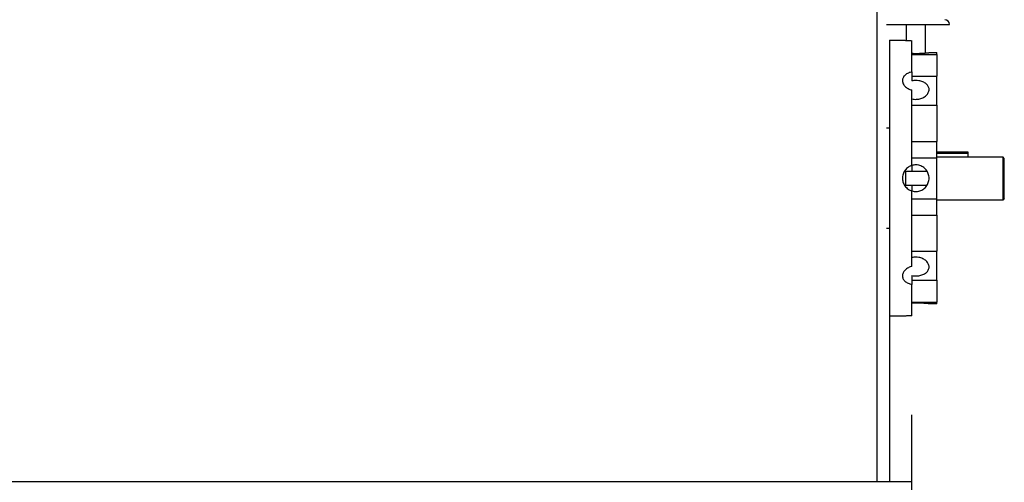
# Model space of a CAD drawing. Header units: inches. Extents: x 170 to 284, y 215 to 248.
# Tile 726 of 1056: x 230.219 to 231.562, y 224.409 to 225.04. Entities that reach past the tile are written whole.
import ezdxf

# ---------------------------------------------------------------- set-up
doc = ezdxf.new("R2010")
doc.units = ezdxf.units.IN
doc.header["$LTSCALE"] = 0.25
doc.header["$MEASUREMENT"] = 0
doc.layers.add('RH FRONT OF HOOD', color=7, linetype='Continuous')

msp = doc.modelspace()

# ---------------------------------------------------------------- linework, layer by layer
at = {"layer": 'RH FRONT OF HOOD'}
for p, q in [((231.38854, 224.87549), (231.38854, 225.23475)), ((231.38854, 224.87549), (231.38854, 225.23475)), ((231.40138, 225.03358), (231.48698, 225.03358)), ((231.42826, 225.01175), (231.42826, 225.03358)), ((231.45394, 225.03358), (231.45394, 224.99458)), ((231.40549, 225.01218), (231.42302, 225.01218)), ((231.40549, 225.01218), (231.40549, 224.40973)), ((231.43562, 224.96869), (231.43562, 225.01138)), ((231.43562, 224.99277), (231.46986, 224.99277)), ((231.45921, 224.99506), (231.46986, 224.99506)), ((231.46986, 224.99277), (231.46986, 224.99506)), ((231.46986, 224.99277), (231.46986, 224.96303)), ((231.43562, 224.96869), (231.43562, 224.95653)), ((231.43562, 224.96303), (231.46986, 224.96303)), ((231.46986, 224.92356), (231.46986, 224.96303)), ((231.43562, 224.84115), (231.43562, 224.94422)), ((231.43562, 224.92356), (231.46986, 224.92356)), ((231.46986, 224.92356), (231.46986, 224.87402)), ((231.40138, 224.89234), (231.40549, 224.89234)), ((231.38854, 224.40973), (231.38854, 224.87549)), ((231.43562, 224.87402), (231.46986, 224.87402)), ((231.46986, 224.85177), (231.46986, 224.87402)), ((231.51266, 224.85954), (231.46986, 224.85954)), ((231.46986, 224.85793), (231.51266, 224.85793)), ((231.51266, 224.85793), (231.51266, 224.85954)), ((231.51266, 224.85312), (231.51266, 224.85793)), ((231.43562, 224.85177), (231.46986, 224.85177)), ((231.43562, 224.84115), (231.43562, 224.83361)), ((231.46986, 224.85312), (231.55975, 224.85312)), ((231.46986, 224.79594), (231.46986, 224.85177)), ((231.56189, 224.85092), (231.55975, 224.85312)), ((231.55975, 224.85312), (231.55975, 224.79389)), ((231.56189, 224.79603), (231.56189, 224.85092)), ((231.42706, 224.83361), (231.42706, 224.8141)), ((231.42706, 224.83361), (231.43562, 224.83361)), ((231.43562, 224.83361), (231.45633, 224.83361)), ((231.43562, 224.8141), (231.42706, 224.8141)), ((231.43562, 224.8141), (231.43562, 224.80655)), ((231.45633, 224.8141), (231.43562, 224.8141)), ((231.43562, 224.70348), (231.43562, 224.80655)), ((231.43562, 224.79594), (231.46986, 224.79594)), ((231.46986, 224.77369), (231.46986, 224.79594)), ((231.55975, 224.79389), (231.46986, 224.79389)), ((231.56189, 224.79603), (231.55975, 224.79389)), ((231.43562, 224.77369), (231.46986, 224.77369)), ((231.46986, 224.77369), (231.46986, 224.72415)), ((231.40549, 224.75537), (231.40138, 224.75537)), ((231.43562, 224.72415), (231.46986, 224.72415)), ((231.46986, 224.68467), (231.46986, 224.72415)), ((231.43562, 224.69118), (231.43562, 224.67902)), ((231.43562, 224.68467), (231.46986, 224.68467)), ((231.46986, 224.68467), (231.46986, 224.65494)), ((231.43562, 224.63632), (231.43562, 224.67902)), ((231.43562, 224.65494), (231.46986, 224.65494)), ((231.46986, 224.65265), (231.45919, 224.65265)), ((231.46986, 224.65265), (231.46986, 224.65494)), ((231.42295, 224.63553), (231.40549, 224.63553)), ((231.43562, 224.39478), (231.43562, 224.50119)), ((231.43542, 224.40973), (226.92413, 224.40973))]:
    msp.add_line(p, q, dxfattribs=at)
msp.add_arc((231.48056, 225.03358), 0.00642, 0, 90, dxfattribs=at)
for points, knots in [([(231.42302, 225.01217), (231.42301, 225.01218), (231.42297, 225.01218), (231.42346, 225.01213), (231.42445, 225.01204), (231.42594, 225.01191), (231.42783, 225.01177), (231.43013, 225.01162), (231.43273, 225.01148), (231.43466, 225.01142), (231.43562, 225.01138)], [0, 0, 0, 0, 0.0676192, 0.1985122, 0.3331933, 0.4642568, 0.5990907, 0.7306842, 0.8660879, 1, 1, 1, 1]), ([(231.43562, 224.99418), (231.43659, 224.99416), (231.43856, 224.9941), (231.4416, 224.99409), (231.44465, 224.99412), (231.44758, 224.99421), (231.45034, 224.99434), (231.45283, 224.99449), (231.45501, 224.99466), (231.45679, 224.99481), (231.45814, 224.99494), (231.45895, 224.99503), (231.4593, 224.99507), (231.45922, 224.99506), (231.45921, 224.99506)], [0, 0, 0, 0, 0.0880761, 0.1787049, 0.266782, 0.3574119, 0.4455445, 0.5362084, 0.6247752, 0.7159002, 0.804616, 0.8959248, 0.9842732, 1, 1, 1, 1]), ([(231.43562, 224.96869), (231.43545, 224.96866), (231.43431, 224.96842), (231.43229, 224.96783), (231.42974, 224.96673), (231.42751, 224.96534), (231.42566, 224.96371), (231.42425, 224.96186), (231.42332, 224.95985), (231.4229, 224.95773), (231.42298, 224.95556), (231.42359, 224.95339), (231.42468, 224.9513), (231.42624, 224.94935), (231.42821, 224.94759), (231.43056, 224.94609), (231.43306, 224.94494), (231.43482, 224.94445), (231.43562, 224.94422)], [0, 0, 0, 0, 0.0117872, 0.0782763, 0.1447668, 0.2114516, 0.2781362, 0.3449519, 0.4117662, 0.4783709, 0.5449752, 0.6113578, 0.6777416, 0.7442343, 0.8107279, 0.8774926, 0.9442564, 1, 1, 1, 1]), ([(231.43562, 224.93206), (231.43677, 224.93183), (231.4389, 224.93141), (231.44213, 224.93136), (231.44515, 224.93169), (231.44808, 224.93242), (231.45078, 224.9335), (231.45324, 224.93491), (231.45534, 224.9366), (231.45706, 224.93852), (231.45831, 224.94058), (231.45908, 224.94275), (231.45933, 224.94492), (231.45907, 224.94707), (231.45831, 224.9491), (231.45706, 224.95099), (231.45537, 224.95268), (231.45326, 224.95414), (231.45082, 224.95533), (231.44807, 224.95624), (231.44484, 224.95689), (231.44058, 224.95723), (231.43744, 224.95679), (231.43562, 224.95653)], [0, 0, 0, 0, 0.05215525, 0.0962877, 0.14170637, 0.18574187, 0.23104519, 0.27525069, 0.32072774, 0.36510554, 0.4107749, 0.45505917, 0.50064017, 0.5447124, 0.59006365, 0.6341344, 0.67947137, 0.7237524, 0.76931119, 0.81368989, 0.85936485, 0.91856701, 1, 1, 1, 1]), ([(231.43562, 224.84115), (231.43545, 224.8411), (231.43431, 224.84073), (231.43229, 224.83981), (231.42974, 224.83812), (231.42751, 224.83601), (231.42566, 224.83356), (231.42425, 224.83082), (231.42332, 224.82789), (231.4229, 224.82485), (231.42298, 224.82179), (231.42359, 224.81879), (231.42468, 224.81593), (231.42624, 224.8133), (231.42821, 224.81095), (231.43056, 224.80898), (231.43306, 224.80748), (231.43482, 224.80684), (231.43562, 224.80655)], [0, 0, 0, 0, 0.0117872, 0.0782763, 0.1447668, 0.2114516, 0.2781362, 0.3449519, 0.4117662, 0.4783709, 0.5449752, 0.6113578, 0.6777416, 0.7442343, 0.8107279, 0.8774926, 0.9442564, 1, 1, 1, 1]), ([(231.43562, 224.80655), (231.43677, 224.80626), (231.43891, 224.80571), (231.44215, 224.80566), (231.44518, 224.80608), (231.44809, 224.80702), (231.4508, 224.80842), (231.45325, 224.81026), (231.45536, 224.81248), (231.45706, 224.81504), (231.45832, 224.81785), (231.45908, 224.82083), (231.45934, 224.82388), (231.45907, 224.82694), (231.45831, 224.8299), (231.45705, 224.83268), (231.45535, 224.83523), (231.45325, 224.83745), (231.45079, 224.8393), (231.44806, 224.84071), (231.44482, 224.84173), (231.44058, 224.84226), (231.43744, 224.84156), (231.43562, 224.84115)], [0, 0, 0, 0, 0.05215734, 0.09693228, 0.14170748, 0.18637592, 0.2310455, 0.27588629, 0.32072733, 0.365751, 0.41077362, 0.45570611, 0.50063788, 0.54534881, 0.59006044, 0.63476342, 0.67946741, 0.72438707, 0.76930649, 0.81433344, 0.85935922, 0.91856375, 1, 1, 1, 1]), ([(231.43562, 224.69118), (231.43677, 224.69099), (231.4389, 224.69065), (231.44213, 224.69061), (231.44515, 224.69087), (231.44808, 224.69147), (231.45078, 224.69236), (231.45324, 224.69355), (231.45534, 224.695), (231.45706, 224.69671), (231.45831, 224.6986), (231.45908, 224.70065), (231.45933, 224.70279), (231.45907, 224.70498), (231.45831, 224.70711), (231.45706, 224.70918), (231.45537, 224.71108), (231.45326, 224.71278), (231.45082, 224.71419), (231.44807, 224.71529), (231.44484, 224.71609), (231.44058, 224.71651), (231.43744, 224.71596), (231.43562, 224.71565)], [0, 0, 0, 0, 0.0521552, 0.0962877, 0.1417064, 0.1857419, 0.2310452, 0.2752507, 0.3207277, 0.3651055, 0.4107749, 0.4550592, 0.5006402, 0.5447124, 0.5900637, 0.6341344, 0.6794714, 0.7237524, 0.7693112, 0.8136899, 0.8593649, 0.918567, 1, 1, 1, 1]), ([(231.43562, 224.70348), (231.43545, 224.70344), (231.43431, 224.70315), (231.43229, 224.70245), (231.42974, 224.70115), (231.42751, 224.69955), (231.42566, 224.69772), (231.42425, 224.6957), (231.42332, 224.69357), (231.4229, 224.69139), (231.42298, 224.68923), (231.42359, 224.68715), (231.42468, 224.68519), (231.42624, 224.68343), (231.42821, 224.68187), (231.43056, 224.68059), (231.43306, 224.67961), (231.43482, 224.6792), (231.43562, 224.67902)], [0, 0, 0, 0, 0.0117872, 0.0782763, 0.1447668, 0.2114516, 0.2781362, 0.3449519, 0.4117662, 0.4783709, 0.5449752, 0.6113578, 0.6777416, 0.7442343, 0.8107279, 0.8774926, 0.9442564, 1, 1, 1, 1]), ([(231.45919, 224.65265), (231.45921, 224.65265), (231.45927, 224.65265), (231.45886, 224.65269), (231.45795, 224.65278), (231.45655, 224.65292), (231.45471, 224.65307), (231.45249, 224.65324), (231.44993, 224.65339), (231.44713, 224.65351), (231.44415, 224.65359), (231.44025, 224.65363), (231.43743, 224.65357), (231.43562, 224.65352)], [0, 0, 0, 0, 0.0293279, 0.1201766, 0.2082622, 0.2988843, 0.3873045, 0.4782681, 0.5670329, 0.6583808, 0.7469613, 0.8381359, 1, 1, 1, 1]), ([(231.43562, 224.63632), (231.43543, 224.63632), (231.43429, 224.63628), (231.43225, 224.6362), (231.42972, 224.63606), (231.42749, 224.63591), (231.42565, 224.63577), (231.42424, 224.63565), (231.42319, 224.63555), (231.42304, 224.63554), (231.42295, 224.63553)], [0, 0, 0, 0, 0.0260252, 0.1569976, 0.2917387, 0.4232345, 0.5585285, 0.690257, 0.8258286, 1, 1, 1, 1])]:
    msp.add_open_spline(points, degree=3, knots=knots, dxfattribs=at)

doc.saveas('drawing.dxf')
